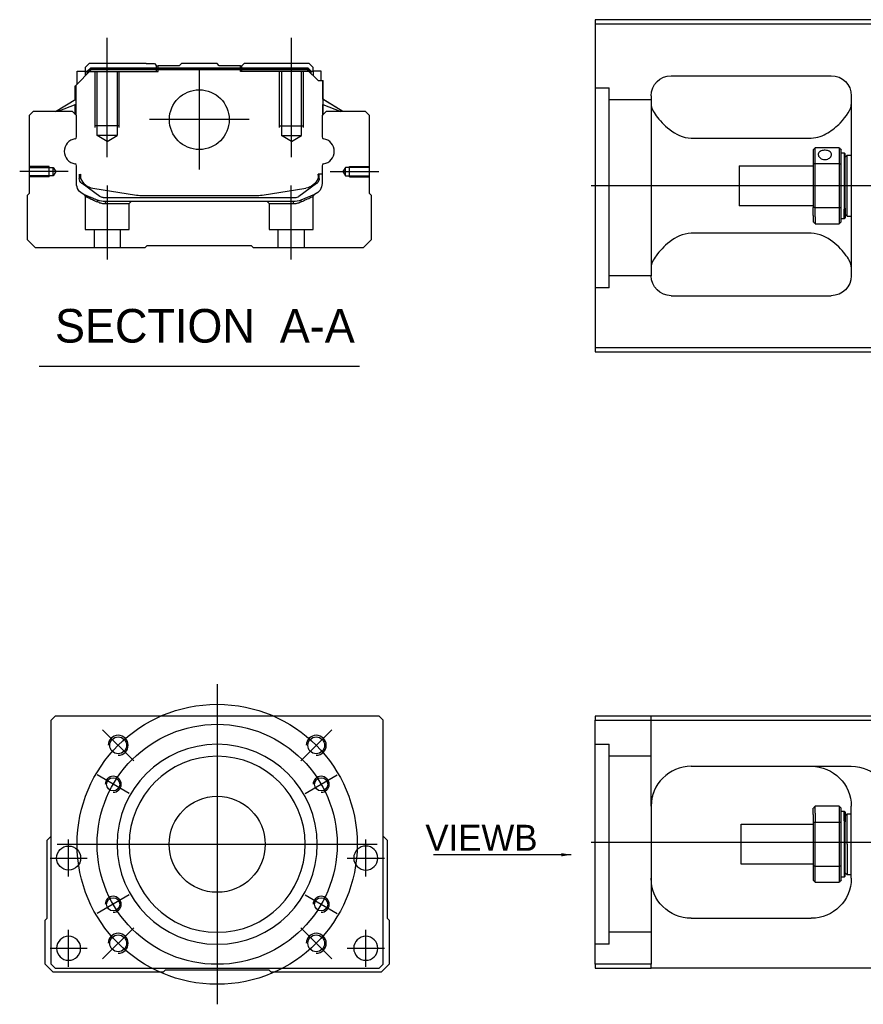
# Model space of a CAD drawing. Header units: millimetres. Extents: x -1108 to 3135, y -1596 to 860.
# Tile 327 of 649: x 647 to 858, y -1591 to -1345. Entities that reach past the tile are written whole.
import ezdxf
from ezdxf.lldxf.tags import DXFTag

# ---------------------------------------------------------------- set-up
doc = ezdxf.new("R2010")
doc.units = ezdxf.units.MM
doc.layers.get('0').update_dxf_attribs({"linetype": 'CONTINUOUS'})
doc.styles.add('CHN', font='txt')
doc.styles.add('DIM-7', font='SIMPLEX.shx', dxfattribs={"width": 0.7, "bigfont": 'chineset.shx'})
tags = doc.linetypes.add('DASHED', pattern=[25.72, 12.86, -12.86]).pattern_tags.tags
tags[6:7] = [DXFTag(74, 4), DXFTag(75, 0), DXFTag(340, '0'), DXFTag(46, 0.0), DXFTag(50, 0.0), DXFTag(44, 0.0), DXFTag(45, 0.0)]
tags[4:5] = [DXFTag(74, 4), DXFTag(75, 0), DXFTag(340, '0'), DXFTag(46, 0.0), DXFTag(50, 0.0), DXFTag(44, 0.0), DXFTag(45, 0.0)]
doc.dimstyles.new('CNS', dxfattribs={"dimtxt": 3.5, "dimasz": 2.5, "dimexe": 1, "dimexo": 1, "dimgap": 1, "dimtad": 1, "dimdsep": 46, "dimtxsty": 'DIM-7', "dimcen": 0.09, "dimclrd": 4, "dimclre": 4, "dimclrt": 1, "dimadec": 0, "dimazin": 0, "dimtfac": 1, "dimtmove": 0, "dimatfit": 3, "dimfxl": 0, "dimtvp": 0.971429, "dimtolj": 1, "dimarcsym": 0})

msp = doc.modelspace()

# ---------------------------------------------------------------- linework, layer by layer
at = {"linetype": 'Continuous'}
for p, q in [((864.94, -1345.2), (790.94, -1345.2)), ((790.94, -1345.2), (790.94, -1427.2)), ((790.94, -1346.2), (864.94, -1346.2)), ((664.57, -1356.18), (663.57, -1357.18)), ((678.75, -1356.18), (664.57, -1356.18)), ((678.75, -1356.18), (680.85, -1356.18)), ((680.85, -1356.18), (681.4, -1356.73)), ((687.05, -1356.73), (687.6, -1356.18)), ((696.5, -1356.18), (687.6, -1356.18)), ((697.05, -1356.73), (696.5, -1356.18)), ((702.7, -1356.73), (703.25, -1356.18)), ((702.7, -1356.73), (703.25, -1356.18)), ((705.35, -1356.18), (703.25, -1356.18)), ((703.25, -1356.18), (703.25, -1356.18)), ((719.53, -1356.18), (705.35, -1356.18)), ((720.53, -1357.18), (719.53, -1356.18)), ((661.17, -1361.63), (665.07, -1357.73)), ((661.57, -1358.03), (663.57, -1358.03)), ((661.57, -1361.23), (661.57, -1358.03)), ((663.57, -1357.18), (663.57, -1358.03)), ((663.57, -1358.03), (663.57, -1359.23)), ((664.07, -1358.18), (663.57, -1358.18)), ((664.07, -1358.1), (664.93, -1357.23)), ((664.07, -1358.73), (664.07, -1358.1)), ((664.3, -1358.19), (664.07, -1358.1)), ((664.3, -1358.19), (665.03, -1357.46)), ((664.3, -1358.5), (664.3, -1358.19)), ((664.93, -1357.23), (719.17, -1357.23)), ((665.03, -1357.46), (664.93, -1357.23)), ((665.03, -1357.46), (719.07, -1357.46)), ((719.03, -1357.73), (665.07, -1357.73)), ((681.4, -1356.73), (681.75, -1356.73)), ((687.05, -1356.73), (681.75, -1356.73)), ((681.75, -1357.23), (681.75, -1356.73)), ((702.35, -1356.73), (697.05, -1356.73)), ((702.35, -1356.73), (702.7, -1356.73)), ((702.35, -1357.23), (702.35, -1356.73)), ((721.73, -1360.43), (719.03, -1357.73)), ((719.07, -1357.46), (719.17, -1357.23)), ((719.8, -1358.19), (719.07, -1357.46)), ((720.03, -1358.1), (719.17, -1357.23)), ((719.8, -1358.19), (720.03, -1358.1)), ((719.8, -1358.5), (719.8, -1358.19)), ((720.03, -1358.73), (720.03, -1358.1)), ((720.53, -1358.18), (720.03, -1358.18)), ((720.53, -1358.03), (720.53, -1357.18)), ((722.53, -1358.03), (720.53, -1358.03)), ((720.53, -1358.03), (720.53, -1359.23)), ((722.53, -1360.43), (722.53, -1358.03)), ((722.53, -1358.03), (722.53, -1358.03)), ((721.73, -1360.43), (722.88, -1360.43)), ((722.88, -1360.43), (722.88, -1367.68)), ((722.88, -1360.43), (722.93, -1360.43)), ((722.93, -1365.08), (722.93, -1360.43)), ((722.93, -1360.43), (723.03, -1360.43)), ((723.03, -1365.14), (723.03, -1360.43)), ((809.94, -1359.2), (849.94, -1359.2)), ((661.07, -1365.14), (661.07, -1361.73)), ((661.17, -1365.08), (661.17, -1361.63)), ((661.22, -1361.58), (661.22, -1367.68)), ((656.16, -1368.18), (661.22, -1365.05)), ((727.94, -1368.18), (722.88, -1365.05)), ((727.94, -1368.18), (723.03, -1365.14)), ((804.94, -1364.2), (804.94, -1409.2)), ((854.94, -1364.2), (854.94, -1409.2)), ((650.55, -1368.18), (649.55, -1369.18)), ((660.37, -1368.18), (650.55, -1368.18)), ((661.22, -1366.39), (656.71, -1368.18)), ((661.37, -1369.18), (660.37, -1368.18)), ((661.07, -1368.88), (661.07, -1366.45)), ((661.17, -1368.98), (661.17, -1366.41)), ((723.73, -1368.18), (722.73, -1369.18)), ((722.88, -1366.39), (727.39, -1368.18)), ((722.93, -1368.98), (722.93, -1366.41)), ((723.03, -1368.88), (723.03, -1366.45)), ((733.55, -1368.18), (723.73, -1368.18)), ((734.55, -1369.18), (733.55, -1368.18)), ((649.55, -1369.18), (649.55, -1388.63)), ((661.37, -1374.5), (661.37, -1369.18)), ((722.73, -1369.18), (722.73, -1374.5)), ((734.55, -1388.63), (734.55, -1369.18)), ((814.94, -1374.79), (844.94, -1374.79)), ((845.44, -1377.7), (845.44, -1381.29)), ((851.94, -1377.2), (845.94, -1377.2)), ((845.94, -1381.15), (845.94, -1377.2)), ((851.94, -1377.2), (851.94, -1381.15)), ((852.44, -1381.29), (852.44, -1377.7)), ((852.44, -1378.45), (853.14, -1378.45)), ((853.14, -1378.45), (853.44, -1378.75)), ((853.14, -1378.45), (853.14, -1392.53)), ((853.44, -1392.32), (853.44, -1378.75)), ((853.44, -1379.55), (853.94, -1379.05)), ((853.94, -1379.05), (854.94, -1379.05)), ((853.94, -1394.35), (853.94, -1379.05)), ((661.37, -1386.11), (661.37, -1381.72)), ((722.73, -1381.72), (722.73, -1386.11)), ((826.94, -1381.7), (845.44, -1381.7)), ((826.94, -1381.7), (826.94, -1391.7)), ((845.44, -1381.29), (845.44, -1392.11)), ((845.94, -1392.24), (845.94, -1381.15)), ((845.94, -1381.15), (851.94, -1381.15)), ((851.94, -1381.15), (851.94, -1392.24)), ((852.44, -1392.11), (852.44, -1381.29)), ((662.07, -1383.84), (662.07, -1384.92)), ((662.37, -1383.84), (662.37, -1384.88)), ((722.73, -1383.84), (721.73, -1383.84)), ((721.73, -1383.84), (721.73, -1384.88)), ((722.03, -1384.92), (722.03, -1383.84)), ((662.76, -1386.18), (662.69, -1386.13)), ((667.17, -1389.39), (662.76, -1386.18)), ((665.44, -1387.31), (676.35, -1389.05)), ((707.75, -1389.05), (718.66, -1387.31)), ((721.34, -1386.18), (716.92, -1389.39)), ((721.41, -1386.13), (721.34, -1386.18)), ((649.55, -1388.63), (649.05, -1389.13)), ((649.05, -1389.13), (649.05, -1400.18)), ((668.06, -1389.68), (716.04, -1389.68)), ((715.54, -1390.68), (668.56, -1390.68)), ((678, -1389.18), (706.1, -1389.18)), ((720.87, -1388.89), (717.45, -1390.3)), ((735.05, -1389.13), (734.55, -1388.63)), ((735.05, -1400.18), (735.05, -1389.13)), ((845.44, -1391.7), (826.94, -1391.7)), ((845.44, -1394.12), (845.44, -1392.11)), ((851.94, -1392.24), (845.94, -1392.24)), ((845.94, -1394.48), (845.94, -1392.24)), ((851.94, -1392.24), (851.94, -1394.48)), ((852.44, -1395.7), (852.44, -1392.11)), ((853.14, -1394.95), (853.14, -1392.53)), ((853.44, -1392.32), (853.44, -1394.65)), ((845.44, -1394.12), (845.44, -1395.7)), ((845.94, -1394.48), (845.94, -1396.2)), ((851.94, -1394.48), (851.94, -1396.2)), ((853.14, -1394.95), (852.44, -1394.95)), ((853.44, -1394.65), (853.14, -1394.95)), ((853.44, -1393.85), (853.94, -1394.35)), ((853.94, -1394.35), (854.94, -1394.35)), ((845.94, -1396.2), (851.94, -1396.2)), ((649.05, -1400.18), (651.05, -1402.18)), ((733.05, -1402.18), (735.05, -1400.18)), ((844.94, -1398.6), (814.94, -1398.6)), ((651.05, -1402.18), (678.55, -1402.18)), ((678.55, -1402.18), (679.05, -1401.68)), ((679.05, -1401.68), (705.05, -1401.68)), ((705.05, -1401.68), (705.55, -1402.18)), ((705.55, -1402.18), (733.05, -1402.18)), ((809.94, -1414.2), (849.94, -1414.2)), ((790.94, -1427.2), (790.94, -1428.2)), ((864.94, -1427.2), (790.94, -1427.2)), ((790.94, -1428.2), (864.94, -1428.2)), ((656.02, -1519.35), (655.02, -1520.35)), ((655.02, -1581.35), (655.02, -1520.35)), ((724.52, -1519.35), (656.02, -1519.35)), ((737.02, -1519.35), (724.52, -1519.35)), ((738.02, -1520.35), (737.02, -1519.35)), ((738.02, -1581.35), (738.02, -1520.35)), ((790.94, -1519.35), (790.94, -1520.35)), ((864.94, -1519.35), (790.94, -1519.35)), ((790.94, -1520.35), (864.94, -1520.35)), ((790.94, -1581.35), (790.94, -1520.35)), ((814.94, -1531.85), (854.94, -1531.85)), ((804.94, -1541.85), (804.94, -1581.35)), ((845.44, -1543.92), (845.44, -1542.35)), ((851.94, -1541.85), (845.94, -1541.85)), ((845.94, -1543.57), (845.94, -1541.85)), ((851.94, -1541.85), (851.94, -1543.57)), ((852.44, -1545.94), (852.44, -1542.35)), ((852.44, -1543.1), (853.14, -1543.1)), ((853.14, -1543.1), (853.44, -1543.4)), ((853.14, -1545.52), (853.14, -1543.1)), ((854.94, -1559.85), (854.94, -1541.85)), ((845.44, -1543.92), (845.44, -1545.94)), ((845.94, -1543.57), (845.94, -1545.8)), ((845.94, -1556.89), (845.94, -1545.8)), ((845.94, -1545.8), (851.94, -1545.8)), ((851.94, -1543.57), (851.94, -1545.8)), ((851.94, -1545.8), (851.94, -1556.89)), ((853.14, -1545.52), (853.14, -1559.6)), ((853.44, -1543.4), (853.44, -1545.73)), ((853.44, -1544.2), (853.94, -1543.7)), ((853.44, -1559.3), (853.44, -1545.73)), ((853.94, -1543.7), (854.94, -1543.7)), ((853.94, -1551.35), (853.94, -1543.7)), ((827.44, -1546.35), (845.44, -1546.35)), ((827.44, -1551.35), (827.44, -1546.35)), ((845.44, -1545.94), (845.44, -1556.76)), ((852.44, -1556.76), (852.44, -1545.94)), ((654.02, -1550.35), (655.02, -1549.35)), ((654.02, -1569.8), (654.02, -1550.35)), ((738.02, -1549.35), (739.02, -1550.35)), ((739.02, -1550.35), (739.02, -1569.8)), ((827.44, -1556.35), (827.44, -1551.35)), ((853.94, -1551.35), (853.94, -1559)), ((845.44, -1556.35), (827.44, -1556.35)), ((845.44, -1556.76), (845.44, -1560.35)), ((845.94, -1560.85), (845.94, -1556.89)), ((851.94, -1556.89), (845.94, -1556.89)), ((851.94, -1556.89), (851.94, -1560.85)), ((852.44, -1560.35), (852.44, -1556.76)), ((853.14, -1559.6), (852.44, -1559.6)), ((853.44, -1559.3), (853.14, -1559.6)), ((853.94, -1559), (853.44, -1558.5)), ((854.94, -1559), (853.94, -1559)), ((845.94, -1560.85), (851.94, -1560.85)), ((653.52, -1570.3), (654.02, -1569.8)), ((653.52, -1581.35), (653.52, -1570.3)), ((739.02, -1569.8), (739.52, -1570.3)), ((739.52, -1570.3), (739.52, -1581.35)), ((814.94, -1569.85), (844.94, -1569.85)), ((655.52, -1583.35), (653.52, -1581.35)), ((655.02, -1581.35), (656.02, -1582.35)), ((656.02, -1582.35), (737.02, -1582.35)), ((737.02, -1582.35), (738.02, -1581.35)), ((739.52, -1581.35), (737.52, -1583.35)), ((790.94, -1581.35), (790.94, -1582.35)), ((804.94, -1581.35), (790.94, -1581.35)), ((790.94, -1582.35), (804.94, -1582.35)), ((804.94, -1582.35), (804.94, -1581.35)), ((864.94, -1582.35), (804.94, -1582.35)), ((683.02, -1583.35), (655.52, -1583.35)), ((683.52, -1582.85), (683.02, -1583.35)), ((709.52, -1582.85), (683.52, -1582.85)), ((710.02, -1583.35), (709.52, -1582.85)), ((737.52, -1583.35), (710.02, -1583.35))]:
    msp.add_line(p, q, dxfattribs=at)
at = {"ltscale": 0.2}
for p, q in [((669.05, -1379.59), (669.05, -1349.77)), ((715.05, -1379.59), (715.05, -1349.77)), ((692.05, -1357.71), (692.05, -1382.66)), ((704.52, -1370.18), (679.57, -1370.18)), ((659.33, -1383.18), (647.18, -1383.18)), ((724.77, -1383.18), (736.91, -1383.18)), ((669.1, -1405.18), (669.1, -1386.68)), ((715, -1405.18), (715, -1386.68)), ((675.66, -1530.49), (667.89, -1522.71)), ((717.38, -1530.49), (725.16, -1522.71)), ((675.66, -1572.21), (667.89, -1579.99)), ((717.38, -1572.21), (725.16, -1579.99))]:
    msp.add_line(p, q, dxfattribs=at)
at = {"linetype": 'DASHED'}
for p, q in [((664.07, -1358.18), (681.75, -1358.18)), ((681.4, -1358.18), (681.4, -1356.73)), ((681.75, -1358.18), (681.75, -1357.23)), ((702.35, -1358.18), (702.35, -1357.23)), ((720.03, -1358.18), (702.35, -1358.18)), ((702.7, -1358.18), (702.7, -1356.73)), ((720.53, -1358.18), (720.53, -1358.03)), ((722.53, -1360.18), (722.53, -1360.18)), ((723.09, -1365.18), (723.09, -1365.18)), ((663.55, -1389.36), (663.55, -1397.68)), ((674.55, -1391.18), (675.05, -1390.68)), ((709, -1390.68), (709.5, -1391.18)), ((720.5, -1397.68), (720.5, -1389.38)), ((668.6, -1391.18), (674.55, -1391.18)), ((674.55, -1397.68), (674.55, -1391.18)), ((709.5, -1391.18), (709.5, -1397.68)), ((709.5, -1391.18), (715.49, -1391.18)), ((663.55, -1397.68), (669.05, -1397.68)), ((665.75, -1397.68), (665.75, -1402.18)), ((669.05, -1397.68), (674.55, -1397.68)), ((672.35, -1402.18), (672.35, -1397.68)), ((709.5, -1397.68), (720.5, -1397.68)), ((711.7, -1397.68), (711.7, -1402.18)), ((718.3, -1402.18), (718.3, -1397.68)), ((794.44, -1412.22), (790.94, -1412.22)), ((794.44, -1576.35), (790.94, -1576.35))]:
    msp.add_line(p, q, dxfattribs=at)
at = {"linetype": 'DASHED', "ltscale": 0.1}
for p, q in [((666.05, -1372.18), (666.05, -1358.18)), ((666.55, -1374.18), (666.55, -1358.18)), ((671.55, -1358.18), (671.55, -1374.18)), ((672.05, -1372.18), (672.05, -1358.18)), ((712.05, -1372.18), (712.05, -1358.18)), ((712.55, -1358.18), (712.55, -1374.18)), ((717.55, -1374.18), (717.55, -1358.18)), ((718.05, -1372.18), (718.05, -1358.18)), ((672.05, -1371.73), (666.05, -1371.73)), ((712.05, -1371.73), (718.05, -1371.73)), ((671.55, -1374.18), (666.55, -1374.18)), ((669.05, -1375.62), (666.55, -1374.18)), ((669.05, -1375.62), (671.55, -1374.18)), ((712.55, -1374.18), (717.55, -1374.18)), ((715.05, -1375.62), (712.55, -1374.18)), ((715.05, -1375.62), (717.55, -1374.18)), ((654.55, -1381.88), (649.55, -1381.88)), ((649.55, -1382.11), (655.55, -1382.11)), ((654.55, -1384.48), (654.55, -1381.88)), ((655.55, -1382.11), (656.19, -1383.18)), ((655.55, -1384.26), (655.55, -1382.11)), ((656.19, -1383.18), (655.55, -1384.26)), ((728.55, -1382.11), (727.91, -1383.18)), ((727.91, -1383.18), (728.55, -1384.26)), ((734.55, -1382.11), (728.55, -1382.11)), ((728.55, -1384.26), (728.55, -1382.11)), ((729.55, -1384.48), (729.55, -1381.88)), ((729.55, -1381.88), (734.55, -1381.88)), ((655.55, -1384.26), (649.55, -1384.26)), ((654.55, -1384.48), (649.55, -1384.48)), ((728.55, -1384.26), (734.55, -1384.26)), ((729.55, -1384.48), (734.55, -1384.48))]:
    msp.add_line(p, q, dxfattribs=at)
at = {"linetype": 'DASHED', "ltscale": 0.3}
for p, q in [((790.94, -1362.22), (794.44, -1362.22)), ((794.44, -1412.22), (794.44, -1362.22)), ((804.94, -1365.22), (794.44, -1365.22)), ((804.94, -1409.22), (794.44, -1409.22)), ((804.94, -1541.85), (804.94, -1519.35)), ((790.94, -1526.35), (794.44, -1526.35)), ((794.44, -1576.35), (794.44, -1526.35)), ((804.94, -1529.35), (794.44, -1529.35)), ((804.94, -1573.35), (794.44, -1573.35))]:
    msp.add_line(p, q, dxfattribs=at)
for p, q in [((1831.94, -1386.74), (789.94, -1386.7)), ((652.04, -1431.81), (732.08, -1431.81)), ((789.94, -1550.85), (1831.94, -1550.85))]:
    msp.add_line(p, q)
at = {"ltscale": 0.3}
for p, q in [((696.52, -1511.35), (696.52, -1591.35)), ((656.52, -1551.35), (736.52, -1551.35))]:
    msp.add_line(p, q, dxfattribs=at)
at = {"ltscale": 0.1}
for p, q in [((674.57, -1538.67), (666.52, -1534.02)), ((718.48, -1538.67), (726.53, -1534.02)), ((659.41, -1559.43), (659.41, -1550.13)), ((733.64, -1559.43), (733.64, -1550.13)), ((654.76, -1554.78), (664.06, -1554.78)), ((728.99, -1554.78), (738.29, -1554.78)), ((674.57, -1564.02), (666.52, -1568.67)), ((718.48, -1564.02), (726.53, -1568.67)), ((659.41, -1582), (659.41, -1572.7)), ((733.64, -1582), (733.64, -1572.7)), ((654.76, -1577.35), (664.06, -1577.35)), ((728.99, -1577.35), (738.29, -1577.35))]:
    msp.add_line(p, q, dxfattribs=at)
at = {"linetype": 'Continuous'}
for centre, radius in [((692.05, -1370.18), 7.47), ((671.78, -1526.6), 2.1), ((721.27, -1526.6), 2.1), ((670.54, -1536.35), 1.65), ((722.5, -1536.35), 1.65), ((696.52, -1551.35), 12), ((659.41, -1554.78), 3), ((670.54, -1566.35), 1.65), ((722.5, -1566.35), 1.65), ((671.78, -1576.1), 2.1), ((721.27, -1576.1), 2.1)]:
    msp.add_circle(centre, radius, dxfattribs=at)
at = {"ltscale": 0.3}
for radius in [35, 30]:
    msp.add_circle((696.52, -1551.35), radius, dxfattribs=at)
at = {"linetype": 'Continuous', "extrusion": (0, 0, -1)}
for centre, radius in [((-696.52, -1551.35), 25), ((-696.52, -1551.35), 22), ((-733.64, -1554.78), 3), ((-659.41, -1577.35), 3), ((-733.64, -1577.35), 3)]:
    msp.add_circle(centre, radius, dxfattribs=at)
at = {"linetype": 'Continuous', "extrusion": (-6.12303e-17, 0, -1)}
for centre, start, end in [((-809.94, -1364.2), 0, 90), ((-849.94, -1364.2), 90, 180), ((-809.94, -1409.2), 270, 0), ((-849.94, -1409.2), 180, 270)]:
    msp.add_arc(centre, 5, start, end, dxfattribs=at)
for centre, radius, start, end in [((661.49, -1378.11), 3.17, 98.9371, 261.0629), ((722.61, -1378.11), 3.17, 278.9371, 81.0629), ((671.78, -1526.6), 2.5, 270, 180), ((721.27, -1526.6), 2.5, 270, 180), ((670.54, -1536.35), 2, 270, 180), ((722.5, -1536.35), 2, 270, 180), ((670.54, -1566.35), 2, 270, 180), ((722.5, -1566.35), 2, 270, 180), ((671.78, -1576.1), 2.5, 270, 180), ((721.27, -1576.1), 2.5, 270, 180)]:
    msp.add_arc(centre, radius, start, end)
at = {"linetype": 'Continuous'}
for centre, radius, start, end in [((660.87, -1374.5), 0.5, 285.1919, 0), ((723.23, -1374.5), 0.5, 180, 254.8081), ((660.87, -1381.72), 0.5, 0, 74.8081), ((723.23, -1381.72), 0.5, 105.1919, 180), ((666.07, -1383.36), 4, 202.3316, 260.9414), ((718.03, -1383.36), 4, 337.6678, 353.1681), ((718.03, -1383.36), 3.77, 349.0413, 352.7469), ((678, -1378.68), 10.5, 260.9414, 270), ((706.1, -1378.68), 10.5, 270, 279.0586), ((716.04, -1388.18), 1.5, 270, 306.0274), ((814.94, -1541.85), 10, 90, 180)]:
    msp.add_arc(centre, radius, start, end, dxfattribs=at)
at = {"linetype": 'Continuous', "extrusion": (0, 0, -1)}
for centre, radius, start, end in [((-663.57, -1384.92), 1.5, 306.0274, 0), ((-666.07, -1383.36), 4, 337.6678, 353.1681), ((-666.07, -1383.36), 3.77, 349.0413, 352.7469), ((-718.03, -1383.36), 4, 202.3316, 260.9414), ((-720.53, -1384.92), 1.5, 180, 233.9726), ((-664.37, -1386.11), 3, 292.4327, 0), ((-719.73, -1386.11), 3, 180, 247.5673), ((-668.56, -1385.68), 5, 270, 292.4327), ((-668.06, -1388.18), 1.5, 270, 306.0274), ((-715.54, -1385.68), 5, 247.5673, 270), ((-844.94, -1541.85), 10, 90, 180), ((-854.94, -1541.85), 10, 90, 180), ((-814.94, -1559.85), 10, 270, 0), ((-844.94, -1559.85), 10, 180, 270)]:
    msp.add_arc(centre, radius, start, end, dxfattribs=at)
at = {"linetype": 'Continuous'}
for points, degree in [([(661.22, -1367.68), (661.22, -1368.28)], 1), ([(661.22, -1368.28), (661.22, -1369.03)], 1), ([(722.88, -1367.68), (722.88, -1368.28)], 1), ([(722.88, -1368.28), (722.88, -1369.03)], 1), ([(804.94, -1366.41), (804.94, -1367.16), (805.41, -1368.13), (806.18, -1369.2)], 3), ([(845.44, -1377.7), (845.61, -1377.53), (845.77, -1377.36), (845.94, -1377.2)], 3), ([(851.94, -1377.2), (852.11, -1377.36), (852.27, -1377.53), (852.44, -1377.7)], 3), ([(845.94, -1381.15), (845.77, -1381.2), (845.61, -1381.24), (845.44, -1381.29)], 3), ([(851.94, -1381.15), (852.11, -1381.2), (852.27, -1381.24), (852.44, -1381.29)], 3), ([(845.94, -1392.24), (845.77, -1392.2), (845.61, -1392.15), (845.44, -1392.11)], 3), ([(851.94, -1392.24), (852.11, -1392.2), (852.27, -1392.15), (852.44, -1392.11)], 3), ([(845.94, -1396.2), (845.77, -1396.03), (845.61, -1395.86), (845.44, -1395.7)], 3), ([(852.44, -1395.7), (852.27, -1395.86), (852.11, -1396.03), (851.94, -1396.2)], 3), ([(806.18, -1404.2), (805.41, -1405.27), (804.94, -1406.24), (804.94, -1406.99)], 3), ([(854.94, -1406.99), (854.94, -1406.24), (854.47, -1405.27), (853.69, -1404.2)], 3), ([(809.94, -1533.19), (809.91, -1533.21), (809.88, -1533.23), (809.85, -1533.24)], 3), ([(845.94, -1541.85), (845.77, -1542.02), (845.61, -1542.18), (845.44, -1542.35)], 3), ([(851.94, -1541.85), (852.11, -1542.02), (852.27, -1542.18), (852.44, -1542.35)], 3), ([(845.94, -1545.8), (845.77, -1545.85), (845.61, -1545.89), (845.44, -1545.94)], 3), ([(852.44, -1545.94), (852.27, -1545.89), (852.11, -1545.85), (851.94, -1545.8)], 3), ([(845.94, -1556.89), (845.77, -1556.85), (845.61, -1556.8), (845.44, -1556.76)], 3), ([(852.44, -1556.76), (852.27, -1556.8), (852.11, -1556.85), (851.94, -1556.89)], 3), ([(845.44, -1560.35), (845.61, -1560.52), (845.77, -1560.68), (845.94, -1560.85)], 3), ([(852.44, -1560.35), (852.27, -1560.52), (852.11, -1560.68), (851.94, -1560.85)], 3)]:
    msp.add_open_spline(points, degree=degree, dxfattribs=at)
for points, knots in [([(844.94, -1374.79), (846.46, -1374.79), (847.88, -1374.23), (850.28, -1372.77), (851.27, -1371.91), (853.83, -1369.3), (854.94, -1367.57), (854.94, -1366.41)], [0, 0, 0, 0, 0.25, 0.25, 0.5, 0.5, 1, 1, 1, 1]), ([(806.18, -1369.2), (807.01, -1370.34), (808.14, -1371.56), (811.02, -1373.77), (812.88, -1374.79), (814.94, -1374.79)], [0, 0, 0, 0, 0.5, 0.5, 1, 1, 1, 1]), ([(849.99, -1378.92), (849.99, -1378.79), (849.96, -1378.66), (849.84, -1378.43), (849.75, -1378.32), (849.52, -1378.14), (849.38, -1378.06), (849.07, -1377.94), (848.89, -1377.89), (848.53, -1377.84), (848.34, -1377.83), (847.98, -1377.86), (847.79, -1377.89), (847.46, -1377.99), (847.31, -1378.05), (847.05, -1378.22), (846.94, -1378.31), (846.78, -1378.53), (846.72, -1378.66), (846.69, -1378.83), (846.69, -1378.87), (846.69, -1378.92)], [0, 0, 0, 0, 0.106605, 0.106605, 0.21316, 0.21316, 0.320465, 0.320465, 0.42832, 0.42832, 0.535356, 0.535356, 0.641477, 0.641477, 0.748016, 0.748016, 0.855648, 0.855648, 0.963354, 0.963354, 1, 1, 1, 1]), ([(846.69, -1378.92), (846.69, -1379.05), (846.72, -1379.18), (846.84, -1379.44), (846.93, -1379.57), (847.16, -1379.79), (847.3, -1379.89), (847.61, -1380.05), (847.79, -1380.11), (848.15, -1380.17), (848.34, -1380.18), (848.7, -1380.15), (848.88, -1380.11), (849.21, -1379.98), (849.37, -1379.9), (849.63, -1379.69), (849.74, -1379.57), (849.9, -1379.32), (849.96, -1379.19), (849.99, -1379.01), (849.99, -1378.96), (849.99, -1378.92)], [0, 0, 0, 0, 0.106605, 0.106605, 0.21316, 0.21316, 0.320465, 0.320465, 0.42832, 0.42832, 0.535356, 0.535356, 0.641477, 0.641477, 0.748016, 0.748016, 0.855648, 0.855648, 0.963354, 0.963354, 1, 1, 1, 1]), ([(814.94, -1398.6), (812.87, -1398.6), (811.02, -1399.63), (808.15, -1401.83), (807.01, -1403.06), (806.18, -1404.2)], [0, 0, 0, 0, 0.5, 0.5, 1, 1, 1, 1]), ([(853.69, -1404.2), (852.87, -1403.06), (851.74, -1401.84), (848.85, -1399.63), (847, -1398.6), (844.94, -1398.6)], [0, 0, 0, 0, 0.5, 0.5, 1, 1, 1, 1]), ([(805.5, -1538.53), (805.41, -1538.79), (805.28, -1539.23), (805.18, -1539.67), (805.14, -1539.85)], [0, 0, 0, 0, 0.596588, 1, 1, 1, 1])]:
    msp.add_open_spline(points, degree=3, knots=knots, dxfattribs=at)
at = {"linetype": 'DASHED'}
for points, degree in [([(663.24, -1388.89), (663.55, -1389.36)], 1), ([(666.68, -1390.76), (666.65, -1390.3)], 1), ([(668.56, -1390.68), (668.6, -1391.18)], 1), ([(715.54, -1390.68), (715.52, -1390.85), (715.51, -1391.01), (715.49, -1391.18)], 3), ([(717.45, -1390.3), (717.42, -1390.76)], 1), ([(720.5, -1389.38), (720.81, -1388.92)], 1)]:
    msp.add_open_spline(points, degree=degree, dxfattribs=at)
for points, degree, knots in [([(663.24, -1388.89), (663.24, -1388.89), (664.16, -1389.28), (665.09, -1389.66), (666.65, -1390.3)], 2, [0, 0, 0, 0.5, 0.5, 1, 1, 1]), ([(663.55, -1389.36), (663.55, -1389.36), (663.55, -1389.36), (664.02, -1389.57), (665.33, -1390.16), (666.21, -1390.56), (666.68, -1390.76)], 3, [0, 0, 0, 0, 0.000815, 0.486557, 0.726811, 1, 1, 1, 1]), ([(717.42, -1390.76), (717.73, -1390.62), (718.34, -1390.35), (719.09, -1390.01), (720.09, -1389.56), (720.5, -1389.38), (720.5, -1389.38)], 3, [0, 0, 0, 0, 0.185898, 0.357233, 0.514425, 1, 1, 1, 1]), ([(666.68, -1390.76), (666.99, -1390.89), (667.59, -1391.12), (668.27, -1391.16), (668.6, -1391.18)], 3, [0, 0, 0, 0, 0.515943, 1, 1, 1, 1]), ([(715.49, -1391.18), (715.83, -1391.16), (716.51, -1391.12), (717.11, -1390.89), (717.42, -1390.76)], 3, [0, 0, 0, 0, 0.484584, 1, 1, 1, 1])]:
    msp.add_open_spline(points, degree=degree, knots=knots, dxfattribs=at)

# ---------------------------------------------------------------- texts
at = {"style": 'CHN'}
for s, insert, char_height, attachment_point in [('SECTION  A-A ', (656, -1421.78), 8.4, 4), ('VIEWB', (776.55, -1552.97), 6.5, 9)]:
    msp.add_mtext(s, dxfattribs=dict(at, insert=insert, char_height=char_height, attachment_point=attachment_point))

# ---------------------------------------------------------------- leaders
msp.add_leader([(784.99, -1553.96), (750.54, -1553.97)], dimstyle='CNS', override={"dimtxt": 6.5, "dimtxsty": 'CHN'})

doc.saveas('drawing.dxf')
